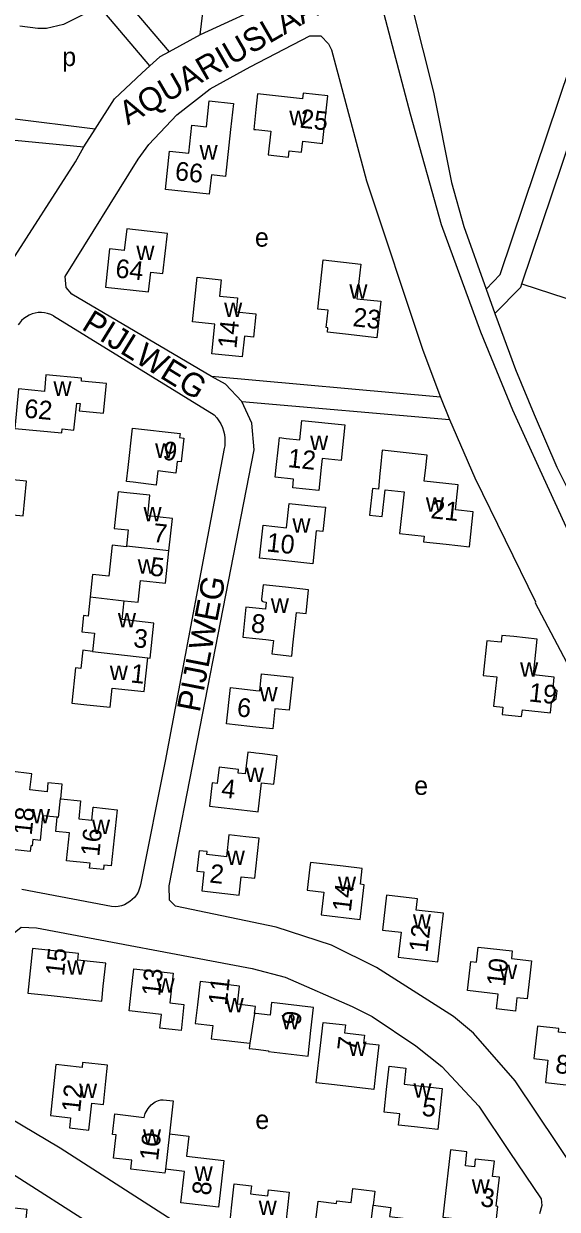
# Model space of a CAD drawing. Extents: x 161936 to 163647, y 386450 to 388633.
# Drawn here: x 162950.3 to 163064.5, y 386841.4 to 387094.9 of the extents above; entities that cross this region are included whole.
import ezdxf

# ---------------------------------------------------------------- set-up
doc = ezdxf.new("R2010")
doc.units = 0
for name, color, linetype in [('BLT_Basislijn', 7, 'Continuous'), ('BLT_Bebouwing', 7, 'Continuous'), ('BLT_Centroide', 7, 'Continuous'), ('BLT_Huisnummer', 7, 'Continuous'), ('BLT_Onderverdeling_panden', 7, 'Continuous'), ('BLT_Straatnaam', 7, 'Continuous')]:
    doc.layers.add(name, color=color, linetype=linetype)

msp = doc.modelspace()

# ---------------------------------------------------------------- linework, layer by layer
at = {"layer": 'BLT_Basislijn'}
for p, q in [((162965.63, 387072.39), (162947.33, 387074.62)), ((162963.2, 387068.58), (162965.63, 387072.39)), ((162940.39, 387070.82), (162963.2, 387068.58)), ((163049.26, 387038.16), (163051.16, 387032.94)), ((162956.73, 387032.46), (162991.12, 387011.27)), ((163051.16, 387032.94), (163054.26, 387024.47)), ((163039.53, 387015.08), (162990.49, 387019.49)), ((162997.02, 387014.12), (163041.43, 387010.28)), ((163039.53, 387015.08), (163041.43, 387010.28)), ((162993.26, 387004.08), (162980.63, 386937.21)), ((162980.63, 386937.21), (162975.38, 386911.16)), ((162969.16, 386906.11), (162949.93, 386909.8))]:
    msp.add_line(p, q, dxfattribs=at)
for points in [[(163049.26, 387038.16), (163052.3, 387041.27), (163067.35, 387085.98), (163075.15, 387103.45), (163081.34, 387112.58), (163084.77, 387122.23), (163108.97, 387168.08)], [(163015.75, 387141.2), (163033.03, 387075.67), (163039.66, 387051.95)], [(162974.53, 387128.36), (162961.41, 387129.73), (162960.84, 387124.82), (162968.26, 387123.9), (162967.24, 387111.96), (162963.51, 387112.12), (162963.19, 387110.21), (162972.06, 387100), (162981.49, 387088.94)], [(163010.92, 387120.54), (163013.65, 387109.83), (163013.88, 387106.93), (163012.95, 387105.15), (163004.31, 387100), (162988.09, 387092.51)], [(163056.91, 387039.32), (163072.01, 387084.16), (163079.54, 387101.01), (163085.83, 387110.3), (163087.07, 387113.78)], [(163030.45, 387110.32), (163033.43, 387098.38), (163038.05, 387080.29), (163041.87, 387061), (163044.48, 387051.55)], [(162988.09, 387092.51), (162989.86, 387107.34)], [(162966.43, 387098.51), (162958.87, 387094.74), (162955.23, 387093.9), (162953.36, 387093.89), (162949.52, 387094.37)], [(162977.36, 387085.94), (162967.68, 387097.23), (162966.43, 387098.51)], [(162990.49, 387019.49), (162960.62, 387037.06), (162959.43, 387038.49), (162959.24, 387040.87), (162974.86, 387065.98), (162977.09, 387069.08), (162983.14, 387075.45), (162990.24, 387080.96), (162998.76, 387085.69), (163011.56, 387092.34), (163013.89, 387092.34), (163015.56, 387090.61), (163016.18, 387089.36), (163023.66, 387061.35), (163035.75, 387025.12), (163039.53, 387015.08)], [(162988.09, 387092.51), (162981.49, 387088.94)], [(162981.49, 387088.94), (162979.45, 387087.83), (162977.36, 387085.94)], [(162965.63, 387072.39), (162969.77, 387078.86), (162975.63, 387084.38), (162977.36, 387085.94)], [(162947.27, 387043.29), (162961.45, 387065.41), (162963.2, 387068.58)], [(163039.66, 387051.95), (163048.1, 387029.04), (163054.93, 387012.36), (163060.75, 386999.49)], [(163044.48, 387051.55), (163049.26, 387038.16)], [(163051.16, 387032.94), (163056.67, 387038.6), (163056.91, 387039.32)], [(163056.91, 387039.32), (163091.07, 387028.21), (163124.27, 387016.65)], [(162956.73, 387032.46), (162956.12, 387032.75), (162955.47, 387032.97), (162954.81, 387033.1), (162954.14, 387033.16), (162953.46, 387033.14), (162952.79, 387033.03), (162952.14, 387032.85), (162951.51, 387032.6), (162950.91, 387032.27), (162950.36, 387031.88), (162949.86, 387031.42), (162949.42, 387030.9), (162949.15, 387030.52)], [(163054.26, 387024.47), (163055.53, 387021), (163059.55, 387011.35), (163064.37, 387000.09)], [(162997.02, 387014.12), (162993.53, 387017.82), (162990.49, 387019.49)], [(163041.43, 387010.28), (163046.83, 386997.8), (163059.85, 386971.31), (163059.76, 386971.05), (163072.52, 386946.92), (163122.02, 386861.84), (163142.61, 386828.34), (163142.67, 386825.74), (163141.49, 386824.06), (163105.78, 386799.8), (163103.02, 386799.5), (163101.31, 386800.57), (163055.49, 386868.86), (163046.57, 386879.05), (163042.28, 386882.62), (163025.82, 386893.1), (163016.18, 386897.9), (163004.37, 386901.72), (162982.84, 386906.21), (162981.52, 386907.52), (162981.49, 386910.57), (162999.62, 387003.83), (162999.12, 387009.53), (162997.02, 387014.12)], [(162991.12, 387011.27), (162991.65, 387010.67), (162992.12, 387010.02), (162992.52, 387009.33), (162992.85, 387008.6), (162993.11, 387007.84), (162993.29, 387007.05), (162993.39, 387006.26), (162993.41, 387005.45), (162993.35, 387004.65), (162993.26, 387004.08)], [(163060.75, 386999.49), (163069.19, 386981.2), (163078.43, 386963.31), (163081.24, 386958.29)], [(163064.37, 387000.09), (163073.01, 386982.81), (163080.64, 386968.14), (163085.66, 386958.29)], [(162975.38, 386911.16), (162975.26, 386910.49), (162975.07, 386909.85), (162974.8, 386909.23), (162974.46, 386908.64), (162974.05, 386908.1), (162973.58, 386907.61), (162973.06, 386907.18), (162972.49, 386906.82), (162971.88, 386906.52), (162971.24, 386906.3), (162970.57, 386906.16), (162969.9, 386906.09), (162969.16, 386906.11)], [(162986.1, 386836.47), (162958.12, 386854.43), (162947.27, 386860.98), (162944.88, 386864), (162944.56, 386868.07), (162947.74, 386899.75), (162948.3, 386900.54), (162949.81, 386901.69), (162953.09, 386901.56), (162999.21, 386892.86), (163006.25, 386891.06), (163020.61, 386884.78), (163024.87, 386882.62), (163034.26, 386876.35), (163039.81, 386871.96), (163047.72, 386863.41), (163054.24, 386853.74)], [(162940.71, 386853.55), (162982.76, 386826.76), (162995.17, 386821.26), (163006.15, 386818.25), (163030.8, 386815.23), (163038.87, 386815.62), (163043.97, 386816.9), (163048.01, 386818.74), (163065.99, 386830.74), (163069.02, 386830.52), (163069.91, 386829.65), (163093.78, 386793.5), (163093.85, 386793.02), (163019.85, 386743.74), (163013.25, 386739.82), (163009.49, 386739.71), (163008.7, 386739.9), (162933.41, 386788.33)], [(163054.24, 386853.74), (163061.06, 386843.63), (163061.22, 386842.2), (163060.73, 386840.4)]]:
    msp.add_lwpolyline(points, dxfattribs=at)
at = {"layer": 'BLT_Bebouwing'}
for points in [[(163003.21, 387071.93), (163002.66, 387066.86), (163006.98, 387066.4), (163007.12, 387067.71), (163009.77, 387067.43), (163010.03, 387069.79), (163014.29, 387069.33), (163015.38, 387079.49), (163010.12, 387080.06), (163009.99, 387078.88), (163000.36, 387079.91), (163000, 387076.54), (162999.55, 387072.33), (163000, 387072.28), (163003.21, 387071.93)], [(162993.51, 387062.28), (162990.49, 387062.61), (162990.03, 387058.45), (162980.66, 387059.48), (162981.56, 387067.7), (162985.67, 387067.24), (162986.33, 387073.24), (162989.43, 387072.9), (162990.05, 387078.45), (162995.26, 387077.88), (162994.62, 387072.33), (162993.51, 387062.28)], [(162972.39, 387051.07), (162971.86, 387046.4), (162968.73, 387046.75), (162967.82, 387038.61), (162977.06, 387037.57), (162977.54, 387041.82), (162980.12, 387041.52), (162981.09, 387050.09), (162972.39, 387051.07)], [(163021.64, 387036.12), (163026.74, 387035.56), (163025.88, 387027.77), (163019.19, 387028.5), (163015.33, 387028.93), (163015.43, 387029.89), (163015.06, 387029.93), (163015.46, 387033.63), (163013.28, 387033.88), (163014.44, 387044.4), (163022.46, 387043.51), (163021.64, 387036.12)], [(163000, 387032.89), (163000, 387032.75), (162999.49, 387027.87), (162997.57, 387028.07), (162997.11, 387023.65), (162990.58, 387024.33), (162991.24, 387030.68), (162986.43, 387031.18), (162987.43, 387040.71), (162992.59, 387040.17), (162992.22, 387036.69), (162996.08, 387036.29), (162995.77, 387033.33), (163000, 387032.89)], [(162962.69, 387018.49), (162962.74, 387019.11), (162955.1, 387019.83), (162954.77, 387016.29), (162949.22, 387016.81), (162948.43, 387008.35), (162958.47, 387007.41), (162958.55, 387008.27), (162961.08, 387008.03), (162961.69, 387013.8), (162962.39, 387013.74), (162962.24, 387012.12), (162967.44, 387011.63), (162968.04, 387017.99), (162962.69, 387018.49)], [(162983.04, 387000), (162982.9, 386998.8), (162979.07, 386999.3), (162978.69, 386996.26), (162973.73, 386996.87), (162972.35, 386997.04), (162972.68, 387000), (162973.63, 387008.42), (162983.81, 387007.28), (162983.71, 387006.42), (162984.58, 387006.32), (162984.01, 387001.23), (162983.18, 387001.32), (162983.04, 387000)], [(163013.48, 386995.07), (163007.89, 386995.65), (163008.08, 386997.52), (163004.17, 386997.93), (163004.39, 387000), (163004.85, 387004.46), (163005.06, 387006.4), (163006.49, 387006.25), (163009.42, 387005.95), (163009.85, 387010.09), (163019.03, 387009.14), (163018.23, 387001.52), (163014.2, 387001.94), (163013.99, 387000)], [(163043.32, 386996.31), (163036.05, 386997.1), (163036.36, 387000), (163036.65, 387002.68), (163027.05, 387003.72), (163026.69, 387000), (163026.57, 386998.75), (163026.25, 386995.39), (163024.97, 386995.53), (163024.35, 386989.84), (163027.05, 386989.54), (163027.66, 386995.24), (163031.71, 386994.8), (163030.75, 386985.93), (163036.02, 386985.36), (163035.89, 386984.12), (163040.75, 386983.6), (163045.72, 386983.05), (163046.54, 386990.53), (163042.73, 386990.95), (163043.32, 386996.31)], [(163013.99, 387000), (163013.48, 386995.07)], [(162943.84, 386986.34), (162944.24, 386990.27), (162950.2, 386989.66), (162950.96, 386997.09), (162942.86, 386997.91), (162942.45, 386993.9), (162935.54, 386994.6), (162934.79, 386987.23), (162935.86, 386987.12)], [(162981.41, 386982.2), (162982.15, 386989.13), (162976.89, 386989.7), (162977.36, 386994.1), (162972.39, 386994.63), (162970.54, 386994.83), (162969.7, 386987), (162972.69, 386986.68), (162972.32, 386983.17)], [(163013.13, 386991.7), (163014.88, 386991.51), (163014.33, 386986.3), (163012.92, 386986.45), (163012.18, 386979.45), (163005.79, 386980.12), (163000.82, 386980.65), (163001.57, 386987.68), (163006.57, 386987.15), (163007.12, 386992.34), (163013.13, 386991.7)], [(162972.32, 386983.17), (162972.31, 386983.07), (162969.25, 386983.39), (162968.54, 386976.79), (162965.09, 386977.16), (162964.57, 386972.34)], [(162971.86, 386971.54), (162974.83, 386971.22), (162975.32, 386975.83), (162980.67, 386975.26), (162981.41, 386982.2)], [(163001.79, 386971.27), (163002.24, 386971.21), (163002.08, 386969.7), (163000, 386969.93), (162997.89, 386970.15), (162997.21, 386963.74), (163000, 386963.44), (163002.18, 386963.21), (163003.78, 386963.04), (163003.45, 386960.14), (163007.69, 386959.69), (163007.94, 386962.03), (163008.68, 386969), (163010.77, 386968.78), (163011.31, 386973.87), (163006.33, 386974.4), (163001.55, 386974.91), (163001.21, 386971.85)], [(162964.57, 386972.34), (162964.14, 386968.26), (162963.17, 386968.36), (162962.8, 386964.86), (162965.49, 386964.58), (162965.08, 386960.7)], [(162976.88, 386959.34), (162977.4, 386959.28), (162978.2, 386966.76), (162971.42, 386967.49), (162971.86, 386971.54)], [(163001.21, 386971.85), (163001.24, 386971.64), (163001.35, 386971.46), (163001.51, 386971.33), (163001.72, 386971.27), (163001.79, 386971.27)], [(163059.38, 386955.67), (163060.2, 386963.32), (163055.22, 386963.85), (163052.62, 386964.12), (163052.46, 386962.66), (163049.44, 386962.98), (163048.65, 386955.54), (163051.56, 386955.23), (163050.89, 386948.97), (163052.86, 386948.76), (163052.7, 386947.23), (163056.88, 386946.78), (163057.04, 386948.22), (163063.03, 386947.58), (163063.26, 386949.75), (163064.27, 386950.56), (163064.45, 386952.29), (163063.6, 386952.85), (163063.85, 386955.2), (163059.38, 386955.67)], [(162965.08, 386960.7), (162962.97, 386960.93), (162962.56, 386957.05), (162961.46, 386957.16), (162960.66, 386949.63), (162963.87, 386949.28), (162968.85, 386948.75), (162969.28, 386952.83), (162976.1, 386952.1), (162976.88, 386959.34)], [(163000, 386952.36), (163000.83, 386952.27), (163001.23, 386955.89), (163007.89, 386955.16), (163007.11, 386948.1), (163004.1, 386948.43), (163003.63, 386944.12), (163000, 386944.52), (162998.73, 386944.66), (162993.76, 386945.21), (162994.61, 386952.95), (163000, 386952.36)], [(163000, 386926.46), (163000.52, 386926.4), (163001.25, 386932.61), (163003.87, 386932.31), (163004.58, 386938.39), (163001.4, 386938.77), (163000, 386938.93), (162999.55, 386938.99), (162998.27, 386939.14), (162997.73, 386934.49), (162996.23, 386934.67), (162996.33, 386935.45), (162992.17, 386935.94), (162991.76, 386932.44), (162990.67, 386932.57), (162990.09, 386927.62), (162995.06, 386927.04), (163000, 386926.46)], [(162958.28, 386929.2), (162958.6, 386932.27), (162955.53, 386932.59), (162955.33, 386930.65), (162951.65, 386931.09), (162952.07, 386934.48), (162947.46, 386935.05), (162947.26, 386933.4)], [(162958.28, 386929.2), (162962.52, 386928.75), (162962.11, 386924.86), (162964.89, 386924.57), (162965.18, 386927.37), (162965.36, 386927.35), (162970.34, 386926.83), (162969.08, 386914.82), (162967.52, 386914.98), (162967.42, 386914.02), (162964.44, 386914.33), (162964.56, 386915.42), (162959.53, 386915.94), (162960.15, 386921.89), (162957.19, 386922.2), (162957.51, 386925.22)], [(162957.51, 386925.22), (162954.4, 386925.54), (162953.86, 386920.29), (162952.31, 386920.45), (162952.17, 386919.08), (162951.87, 386919.11), (162951.75, 386917.92), (162946.61, 386918.45), (162946.73, 386919.64), (162945.64, 386919.76), (162945.8, 386921.28)], [(163000, 386914.22), (163000.71, 386920.75), (163000, 386920.83), (162997.89, 386921.06), (162994.24, 386921.46), (162993.73, 386916.78), (162989.53, 386917.24), (162989.6, 386917.87), (162987.85, 386918.06), (162987.38, 386913.72), (162988.9, 386913.55), (162988.45, 386909.47), (162996.45, 386908.6), (162996.87, 386912.49), (162999.77, 386912.17), (163000, 386914.22)], [(163022.93, 386908.35), (163023.22, 386910.8), (163022.39, 386910.9), (163022.79, 386914.27), (163018.68, 386914.75), (163011.67, 386915.58), (163011.55, 386914.58), (163010.96, 386909.62), (163014.53, 386909.2), (163013.96, 386904.37), (163022.35, 386903.38), (163022.93, 386908.35)], [(163030.48, 386895.28), (163038.94, 386894.3), (163039.52, 386899.27), (163040.14, 386904.69), (163034.31, 386905.36), (163034.6, 386907.81), (163027.97, 386908.58), (163027.68, 386906.05), (163027.11, 386901.09), (163031.1, 386900.63), (163030.48, 386895.28)], [(162967.38, 386889.07), (162967.92, 386894.04), (162961.9, 386894.69), (162962.05, 386896.1), (162952.26, 386897.17), (162951.23, 386887.64), (162956.2, 386887.1), (162967.03, 386885.92), (162967.38, 386889.07)], [(163058.65, 386891.35), (163058.07, 386886.38), (163055.87, 386886.64), (163055.54, 386883.78), (163051.48, 386884.25), (163051.85, 386887.41), (163045.28, 386888.16), (163045.85, 386893.13), (163045.99, 386894.35), (163047.22, 386894.21), (163047.6, 386897.48), (163054.87, 386896.64), (163054.69, 386895.03), (163059.01, 386894.53), (163058.65, 386891.35)], [(162984.07, 386880.23), (162984.01, 386879.6), (162979.47, 386880.09), (162979.79, 386883.08), (162972.92, 386883.82), (162973.35, 386887.83), (162973.89, 386892.8), (162982.31, 386891.9), (162981.62, 386885.52), (162984.61, 386885.2), (162984.07, 386880.23)], [(162999.74, 386883.28), (162999.91, 386884.79), (162996.05, 386885.23), (162996.5, 386889.14), (162988.08, 386890.09), (162987.52, 386885.12), (162987.06, 386881.11), (162990.79, 386880.69), (162990.46, 386877.83), (162998.73, 386876.89)], [(162998.73, 386876.89), (162998.6, 386875.76), (163000, 386875.6), (163002.74, 386875.29), (163002.72, 386875.11), (163011.18, 386874.15), (163011.8, 386879.6), (163012.36, 386884.57), (163003.33, 386885.59), (163003.1, 386882.9), (163000, 386883.25), (162999.74, 386883.28)], [(163025.76, 386871.59), (163025.24, 386867.01), (163016.82, 386867.98), (163012.94, 386868.43), (163013.85, 386876.39), (163014.43, 386881.36), (163019.17, 386880.81), (163018.97, 386879.12), (163023.26, 386878.63), (163023.07, 386876.94), (163026.34, 386876.56), (163025.76, 386871.59)], [(163066.42, 386868.04), (163071.66, 386867.48), (163072.43, 386874.58), (163069.28, 386874.92), (163069.69, 386878.74), (163064.77, 386879.27), (163064.86, 386880.07), (163060.25, 386880.57), (163059.51, 386873.61), (163062.47, 386873.29), (163061.96, 386868.52), (163066.42, 386868.04)], [(162967.93, 386868.79), (162968.3, 386872.21), (162962.94, 386872.78), (162962.83, 386871.74), (162962.22, 386871.81), (162957.25, 386872.34), (162956.07, 386861.42), (162960.39, 386860.95), (162960.16, 386858.78), (162964.27, 386858.34), (162964.89, 386864.09), (162967.4, 386863.82), (162967.93, 386868.79)], [(163033.96, 386859.03), (163030.54, 386859.41), (163030.8, 386861.78), (163027.45, 386862.15), (163027.99, 386867.03), (163028.54, 386872), (163032.11, 386871.6), (163031.73, 386868.13), (163039.9, 386867.23), (163038.93, 386858.48), (163033.96, 386859.03)], [(162980.65, 386849.94), (162980.56, 386849.13), (162973.26, 386849.98), (162973.48, 386851.89), (162969.55, 386852.35), (162970.13, 386857.31), (162969.36, 386857.4), (162969.87, 386861.78), (162976.15, 386861.05), (162976.35, 386861.86), (162976.97, 386862.96), (162977.65, 386863.7), (162977.92, 386863.96), (162978.48, 386864.34), (162979.18, 386864.62), (162979.71, 386864.77), (162980.2, 386864.82), (162982.35, 386864.56), (162981.68, 386858.81), (162981.53, 386857.54)], [(162981.53, 386857.54), (162985.64, 386857.06), (162985.14, 386852.74), (162993.16, 386851.81), (162992.57, 386846.79), (162991.99, 386841.82), (162983.96, 386842.76), (162984.74, 386849.46), (162980.65, 386849.94)], [(163040.3, 386842.29), (163040.01, 386839.68), (163043.14, 386839.32), (163047.61, 386838.81), (163047.5, 386837.82), (163051.27, 386837.39), (163051.8, 386842.01), (163051.4, 386842.06), (163052.11, 386848.27), (163050.67, 386848.43), (163051.04, 386851.65), (163046.96, 386852.11), (163046.77, 386850.46), (163044.83, 386850.68), (163045.17, 386853.68), (163041.65, 386854.08), (163040.3, 386842.29)], [(163000, 386844.55), (163002.6, 386844.26), (163002.75, 386845.55), (163007.14, 386845.07), (163006.41, 386838.46), (163005.86, 386833.49), (163001.39, 386833.99), (163001.17, 386835.97), (163000, 386836.1), (162994.28, 386836.73), (162994.83, 386841.7), (162995.4, 386846.83), (162999.08, 386846.42), (162998.88, 386844.67), (163000, 386844.55)], [(163024.41, 386836.47), (163021.04, 386836.88), (163020.3, 386830.81), (163011.98, 386831.82), (163012.58, 386836.79), (163013.35, 386843.12), (163017.26, 386842.64), (163017.32, 386843.2), (163020.37, 386842.83), (163020.74, 386845.87), (163025.49, 386845.29), (163025.11, 386842.25)], [(162950.51, 386828.84), (162945.78, 386829.36), (162945.46, 386826.89), (162940.49, 386827.44), (162941.66, 386837.99), (162943.28, 386837.81), (162943.77, 386842.21), (162951.02, 386841.41), (162950.64, 386838.01), (162951.52, 386837.91)], [(163025.11, 386842.25), (163028.88, 386841.8), (163028.64, 386839.84), (163036.8, 386838.84), (163036.38, 386835.38), (163035.77, 386830.42), (163029.09, 386831.23), (163028.91, 386829.77), (163023.67, 386830.41), (163024.41, 386836.47)]]:
    msp.add_lwpolyline(points, dxfattribs=at)
at = {"layer": 'BLT_Onderverdeling_panden'}
for p, q in [((162981.41, 386982.2), (162972.32, 386983.17)), ((162964.57, 386972.34), (162971.86, 386971.54)), ((162965.08, 386960.7), (162976.88, 386959.34)), ((162999.74, 386883.28), (162998.73, 386876.89)), ((162981.53, 386857.54), (162980.65, 386849.94)), ((163024.41, 386836.47), (163025.11, 386842.25))]:
    msp.add_line(p, q, dxfattribs=at)
msp.add_lwpolyline([(162958.28, 386929.2), (162958.11, 386929.21), (162957.69, 386925.2), (162957.51, 386925.22)], dxfattribs=at)

# ---------------------------------------------------------------- texts
at = {"layer": 'BLT_Centroide'}
for s, p in [('p', (162958.59, 387085.86)), ('w', (163007.17, 387073.22)), ('w', (162987.97, 387065.88)), ('e', (162999.82, 387047.24)), ('w', (162974.45, 387044.36)), ('w', (163020.02, 387036.09)), ('w', (162993.23, 387032.19)), ('w', (162956.71, 387015.34)), ('w', (163011.62, 387003.78)), ('w', (162978.47, 387002.08)), ('w', (163036.39, 386990.56)), ('w', (162975.98, 386988.5)), ('w', (163007.84, 386986.08)), ('w', (162974.74, 386977.31)), ('w', (163003.22, 386968.94)), ('w', (162970.5, 386965.81)), ('w', (162968.77, 386954.56)), ('w', (163056.55, 386955.27)), ('w', (163000.8, 386950)), ('w', (162997.86, 386932.75)), ('e', (163033.89, 386930.01)), ('w', (162952.12, 386923.94)), ('w', (162964.96, 386921.62)), ('w', (162993.8, 386915.03)), ('w', (163017.59, 386909.47)), ('w', (163033.62, 386901.41)), ('w', (162959.65, 386891.53)), ('w', (163052.06, 386890.62)), ('w', (162978.77, 386887.73)), ('w', (162993.55, 386883.5)), ('w', (163005.52, 386879.88)), ('w', (163019.83, 386874.19)), ('w', (162962.19, 386865.19)), ('w', (163033.73, 386865.25)), ('e', (162999.9, 386858.57)), ('w', (162975.86, 386855.39)), ('w', (162986.91, 386847.47)), ('w', (163046.2, 386844.75)), ('w', (163000.62, 386840.16))]:
    msp.add_text(s, height=4, dxfattribs=at).set_placement(p)
at = {"layer": 'BLT_Huisnummer'}
for s, rotation, p in [('25', 353.8561, (163009.3, 387072.71)), ('66', 353.7216, (162982.58, 387061.51)), ('64', 353.5585, (162969.83, 387040.69)), ('23', 353.7069, (163020.62, 387030.26)), ('14', 84.0625, (162995.83, 387025.33)), ('62', 354.6626, (162950.35, 387010.72)), ('9', 352.6637, (162979.96, 387001.73)), ('12', 354.0485, (163006.72, 387000.12)), ('21', 353.7955, (163037.3, 386989.19)), ('7', 353.8949, (162977.86, 386984.13)), ('10', 353.9377, (163002.17, 386982.1)), ('5', 353.9019, (162977.25, 386976.93)), ('8', 353.9309, (162998.85, 386964.8)), ('3', 353.3852, (162973.68, 386961.64)), ('1', 353.8914, (162973.1, 386954.08)), ('19', 353.9422, (163058.29, 386950.02)), ('6', 353.7319, (162995.83, 386946.84)), ('4', 353.2928, (162992.48, 386929.52)), ('18', 84.041, (162952.05, 386921.26)), ('16', 84.0459, (162966.5, 386916.75)), ('2', 353.7534, (162989.99, 386911.29)), ('14', 83.2587, (163020.32, 386904.87)), ('12', 83.392, (163036.72, 386896.2)), ('15', 83.799, (162958.95, 386891.17)), ('10', 83.4207, (163053.33, 386888.93)), ('13', 83.8747, (162979.52, 386886.83)), ('11', 83.5311, (162993.78, 386884.86)), ('9', 83.5345, (163009.54, 386880.63)), ('7', 83.4308, (163021.37, 386875.11)), ('8', 353.8579, (163063.96, 386870.57)), ('12', 83.8623, (162962.4, 386862)), ('5', 353.7066, (163035.39, 386861.42)), ('10', 83.3895, (162979.07, 386851.64)), ('8', 83.3511, (162990.3, 386844.24)), ('3', 353.5066, (163047.92, 386842.05))]:
    msp.add_text(s, height=4, rotation=rotation, dxfattribs=at).set_placement(p)
at = {"layer": 'BLT_Straatnaam'}
for s, rotation, p in [('AQUARIUSLAAN', 29.944, (162972.6, 387073.16)), ('PIJLWEG', 328.3376, (162962.49, 387029.7)), ('PIJLWEG', 79.0598, (162987.99, 386947.5))]:
    msp.add_text(s, height=5, rotation=rotation, dxfattribs=at).set_placement(p)

doc.saveas('drawing.dxf')
